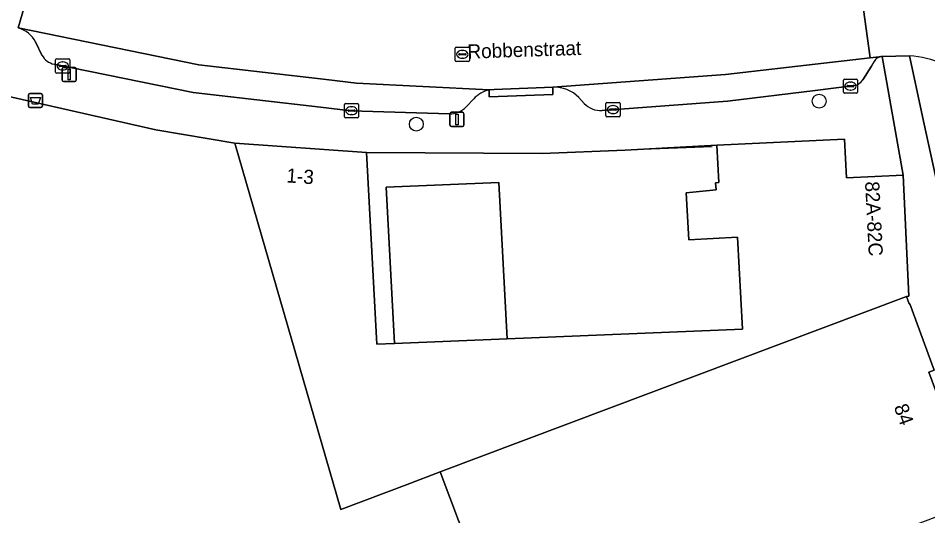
# Model space of a CAD drawing. Extents: x 160023 to 161302, y 384750 to 385707.
# Drawn here: x 160742 to 160806.2, y 384950.8 to 384985.9 of the extents above; entities that cross this region are included whole.
import ezdxf

# ---------------------------------------------------------------- set-up
doc = ezdxf.new("R2010")
doc.units = 0
for name, color, linetype in [('IMGEO_Afvalbak', 7, 'Continuous'), ('IMGEO_Boom', 7, 'Continuous'), ('IMGEO_Erf', 7, 'Continuous'), ('IMGEO_Fietspad_open', 7, 'Continuous'), ('IMGEO_Kolk', 7, 'Continuous'), ('IMGEO_Lichtmast', 7, 'Continuous'), ('IMGEO_Muur', 7, 'Continuous'), ('IMGEO_Openbare_ruimte_label', 7, 'Continuous'), ('IMGEO_Pand', 7, 'Continuous'), ('IMGEO_Pand_nummerreeks', 7, 'Continuous'), ('IMGEO_Parkeervlak_gesloten', 7, 'Continuous'), ('IMGEO_Parkeervlak_open', 7, 'Continuous'), ('IMGEO_Rijbaan_lokaal_gesloten', 7, 'Continuous'), ('IMGEO_Rijbaan_lokaal_open', 7, 'Continuous'), ('IMGEO_Rioolput', 7, 'Continuous'), ('IMGEO_Voetpad_open', 7, 'Continuous')]:
    doc.layers.add(name, color=color, linetype=linetype)

msp = doc.modelspace()

# ---------------------------------------------------------------- linework, layer by layer
at = {"layer": 'IMGEO_Afvalbak'}
for p, q in [((160742.736, 384979.681), (160742.736, 384980.481)), ((160742.736, 384980.481), (160742.736, 384979.681)), ((160742.836, 384980.581), (160743.626, 384980.581)), ((160743.626, 384980.581), (160742.836, 384980.581)), ((160743.726, 384980.481), (160743.726, 384979.681)), ((160743.726, 384979.681), (160743.726, 384980.481)), ((160743.626, 384979.581), (160742.836, 384979.581)), ((160742.836, 384979.581), (160743.626, 384979.581))]:
    msp.add_line(p, q, dxfattribs=at)
msp.add_lwpolyline([(160742.879, 384980.295), (160743.583, 384980.295), (160743.434, 384979.825), (160743.028, 384979.825), (160742.879, 384980.295)], dxfattribs=at)
for centre, start, end in [((160742.836, 384980.481), 90, 180), ((160742.836, 384980.481), 90, 180), ((160743.626, 384980.481), 0, 90), ((160743.626, 384980.481), 360, 90), ((160742.836, 384979.681), 180, 270), ((160742.836, 384979.681), 180, 270), ((160743.626, 384979.681), 270, 0), ((160743.626, 384979.681), 270, 0)]:
    msp.add_arc(centre, 0.1, start, end, dxfattribs=at)
at = {"layer": 'IMGEO_Boom'}
for centre in [(160798.526, 384980.034), (160770.101, 384978.415)]:
    msp.add_circle(centre, 0.489, dxfattribs=at)
at = {"layer": 'IMGEO_Erf'}
msp.add_lwpolyline([(160802.073, 384936.28), (160801.225, 384938.495), (160806.645, 384940.552), (160809.45, 384941.617), (160808.778, 384943.448), (160806.014, 384942.433), (160798.704, 384939.75), (160797.519, 384942.884), (160801.811, 384944.506), (160800.498, 384947.981), (160799.934, 384947.768), (160783.304, 384941.484), (160783.627, 384940.629), (160777.651, 384938.371), (160771.783, 384953.899), (160769.455, 384953.019), (160764.777, 384951.251), (160757.299, 384977.06), (160751.717, 384978), (160740.511, 384980.552)], dxfattribs=at)
msp.add_lwpolyline([(160789.138, 384973.575), (160791.245, 384973.789), (160791.218, 384974.278), (160791.437, 384974.289), (160791.294, 384976.925), (160784.829, 384976.575), (160778.984, 384976.354), (160766.597, 384976.42), (160767.329, 384962.892), (160768.565, 384962.943), (160767.968, 384973.981), (160775.92, 384974.309), (160776.518, 384963.27), (160793.116, 384963.954), (160792.763, 384970.437), (160789.318, 384970.25)], close=True, dxfattribs=at)
at = {"layer": 'IMGEO_Fietspad_open'}
msp.add_lwpolyline([(160804.898, 384983.229), (160805.938, 384978.422), (160806.711, 384974.852), (160809.406, 384962.711), (160810.742, 384956.99), (160812.075, 384951.268), (160813.512, 384945.476), (160814.451, 384941.818), (160815.496, 384937.862)], dxfattribs=at)
msp.add_arc((160804.368, 384975.911), 7.337, 66.78238, 85.85396, dxfattribs=at)
at = {"layer": 'IMGEO_Kolk'}
for p, q in [((160744.733, 384983.014), (160745.585, 384983.014)), ((160744.658, 384982.088), (160744.658, 384982.94)), ((160744.917, 384982.508), (160744.917, 384982.52)), ((160745.355, 384982.471), (160744.957, 384982.471)), ((160744.96, 384982.557), (160745.358, 384982.557)), ((160745.146, 384982.794), (160745.171, 384982.794)), ((160745.401, 384982.52), (160745.401, 384982.508)), ((160745.659, 384982.94), (160745.659, 384982.088)), ((160745.585, 384982.014), (160744.733, 384982.014)), ((160745.169, 384982.234), (160745.144, 384982.234)), ((160800.231, 384980.667), (160800.231, 384981.519)), ((160800.306, 384981.593), (160801.158, 384981.593)), ((160800.49, 384981.087), (160800.49, 384981.099)), ((160800.928, 384981.05), (160800.53, 384981.05)), ((160800.533, 384981.136), (160800.931, 384981.136)), ((160800.719, 384981.373), (160800.744, 384981.373)), ((160800.974, 384981.099), (160800.974, 384981.087)), ((160801.232, 384981.519), (160801.232, 384980.667)), ((160801.158, 384980.593), (160800.306, 384980.593)), ((160800.742, 384980.813), (160800.717, 384980.813)), ((160765.027, 384978.935), (160765.027, 384979.787)), ((160765.102, 384979.861), (160765.954, 384979.861)), ((160766.028, 384979.787), (160766.028, 384978.935)), ((160783.477, 384979.013), (160783.477, 384979.865)), ((160783.552, 384979.939), (160784.404, 384979.939)), ((160784.478, 384979.865), (160784.478, 384979.013)), ((160765.286, 384979.355), (160765.286, 384979.367)), ((160765.724, 384979.318), (160765.326, 384979.318)), ((160765.329, 384979.404), (160765.727, 384979.404)), ((160765.515, 384979.641), (160765.54, 384979.641)), ((160765.77, 384979.367), (160765.77, 384979.355)), ((160783.736, 384979.433), (160783.736, 384979.445)), ((160784.174, 384979.396), (160783.776, 384979.396)), ((160783.779, 384979.482), (160784.177, 384979.482)), ((160783.988, 384979.159), (160783.963, 384979.159)), ((160783.965, 384979.719), (160783.99, 384979.719)), ((160784.22, 384979.445), (160784.22, 384979.433)), ((160765.954, 384978.861), (160765.102, 384978.861)), ((160765.538, 384979.081), (160765.513, 384979.081)), ((160784.404, 384978.939), (160783.552, 384978.939))]:
    msp.add_line(p, q, dxfattribs=at)
for points in [[(160744.733, 384983.014), (160745.585, 384983.014)], [(160744.658, 384982.088), (160744.658, 384982.94)], [(160745.659, 384982.94), (160745.659, 384982.088)], [(160745.585, 384982.014), (160744.733, 384982.014)], [(160800.231, 384980.667), (160800.231, 384981.519)], [(160800.306, 384981.593), (160801.158, 384981.593)], [(160801.232, 384981.519), (160801.232, 384980.667)], [(160801.158, 384980.593), (160800.306, 384980.593)], [(160765.027, 384978.935), (160765.027, 384979.787)], [(160765.102, 384979.861), (160765.954, 384979.861)], [(160766.028, 384979.787), (160766.028, 384978.935)], [(160783.477, 384979.013), (160783.477, 384979.865)], [(160783.552, 384979.939), (160784.404, 384979.939)], [(160784.478, 384979.865), (160784.478, 384979.013)], [(160765.954, 384978.861), (160765.102, 384978.861)], [(160784.404, 384978.939), (160783.552, 384978.939)]]:
    msp.add_lwpolyline(points, dxfattribs=at)
for centre, radius, start, end in [((160744.735, 384982.938), 0.0765, 91.55205, 178.44795), ((160744.735, 384982.938), 0.0765, 91.55205, 178.44795), ((160745.583, 384982.938), 0.0765, 1.55205, 88.44795), ((160745.583, 384982.938), 0.0765, 1.55205, 88.44795), ((160744.957, 384982.517), 0.0403, 85.87752, 175.75265), ((160744.954, 384982.507), 0.0366, 178.93798, 274.71019), ((160745.358, 384982.514), 0.043, 264.86636, 352.45326), ((160745.362, 384982.519), 0.0386, 1.73085, 96.63898), ((160744.735, 384982.09), 0.0765, 181.55205, 268.44795), ((160744.735, 384982.09), 0.0765, 181.55205, 268.44795), ((160745.583, 384982.09), 0.0765, 271.55205, 358.44795), ((160745.583, 384982.09), 0.0765, 271.55205, 358.44795), ((160800.308, 384981.517), 0.0765, 91.55205, 178.44795), ((160800.308, 384981.517), 0.0765, 91.55205, 178.44795), ((160800.53, 384981.096), 0.0403, 85.87752, 175.75265), ((160800.527, 384981.086), 0.0366, 178.93798, 274.71019), ((160800.931, 384981.093), 0.043, 264.86636, 352.45326), ((160800.935, 384981.098), 0.0386, 1.73085, 96.63898), ((160801.156, 384981.517), 0.0765, 1.55205, 88.44795), ((160801.156, 384981.517), 0.0765, 1.55205, 88.44795), ((160800.308, 384980.669), 0.0765, 181.55205, 268.44795), ((160800.308, 384980.669), 0.0765, 181.55205, 268.44795), ((160801.156, 384980.669), 0.0765, 271.55205, 358.44795), ((160801.156, 384980.669), 0.0765, 271.55205, 358.44795), ((160765.104, 384979.785), 0.0765, 91.55205, 178.44795), ((160765.104, 384979.785), 0.0765, 91.55205, 178.44795), ((160765.952, 384979.785), 0.0765, 1.55205, 88.44795), ((160765.952, 384979.785), 0.0765, 1.55205, 88.44795), ((160783.554, 384979.863), 0.0765, 91.55205, 178.44795), ((160783.554, 384979.863), 0.0765, 91.55205, 178.44795), ((160784.402, 384979.863), 0.0765, 1.55205, 88.44795), ((160784.402, 384979.863), 0.0765, 1.55205, 88.44795), ((160765.326, 384979.364), 0.0403, 85.87752, 175.75265), ((160765.323, 384979.354), 0.0366, 178.93798, 274.71019), ((160765.727, 384979.361), 0.043, 264.86636, 352.45326), ((160765.731, 384979.366), 0.0386, 1.73085, 96.63898), ((160783.776, 384979.442), 0.0403, 85.87752, 175.75265), ((160783.773, 384979.432), 0.0366, 178.93798, 274.71019), ((160784.177, 384979.439), 0.043, 264.86636, 352.45326), ((160784.181, 384979.444), 0.0386, 1.73085, 96.63898), ((160765.104, 384978.937), 0.0765, 181.55205, 268.44795), ((160765.104, 384978.937), 0.0765, 181.55205, 268.44795), ((160765.952, 384978.937), 0.0765, 271.55205, 358.44795), ((160765.952, 384978.937), 0.0765, 271.55205, 358.44795), ((160783.554, 384979.015), 0.0765, 181.55205, 268.44795), ((160783.554, 384979.015), 0.0765, 181.55205, 268.44795), ((160784.402, 384979.015), 0.0765, 271.55205, 358.44795), ((160784.402, 384979.015), 0.0765, 271.55205, 358.44795)]:
    msp.add_arc(centre, radius, start, end, dxfattribs=at)
for centre, major_axis, ratio, start_param, end_param in [((160745.145, 384982.514), (-0.387, 0.002), 0.722429, 4.712389, 7.853982), ((160745.17, 384982.514), (-0.39, 0.002), 0.717154, 1.570796, 4.712389), ((160800.718, 384981.093), (-0.387, 0.002), 0.722429, 4.712389, 7.853982), ((160800.743, 384981.093), (-0.39, 0.002), 0.717154, 1.570796, 4.712389), ((160765.514, 384979.361), (-0.387, 0.002), 0.722429, 4.712389, 7.853982), ((160765.539, 384979.361), (-0.39, 0.002), 0.717154, 1.570796, 4.712389), ((160783.964, 384979.439), (-0.387, 0.002), 0.722429, 4.712389, 7.853982), ((160783.989, 384979.439), (-0.39, 0.002), 0.717154, 1.570796, 4.712389)]:
    msp.add_ellipse(centre, major_axis=major_axis, ratio=ratio, start_param=start_param, end_param=end_param, dxfattribs=at)
at = {"layer": 'IMGEO_Lichtmast'}
for p, q in [((160745.212, 384982.416), (160746.002, 384982.416)), ((160746.002, 384982.416), (160745.212, 384982.416)), ((160745.112, 384981.516), (160745.112, 384982.316)), ((160745.112, 384982.316), (160745.112, 384981.516)), ((160746.102, 384982.316), (160746.102, 384981.516)), ((160746.102, 384981.516), (160746.102, 384982.316)), ((160746.002, 384981.416), (160745.212, 384981.416)), ((160745.212, 384981.416), (160746.002, 384981.416)), ((160772.475, 384978.35), (160772.475, 384979.15)), ((160772.475, 384979.15), (160772.475, 384978.35)), ((160772.575, 384979.25), (160773.365, 384979.25)), ((160773.365, 384979.25), (160772.575, 384979.25)), ((160773.465, 384979.15), (160773.465, 384978.35)), ((160773.465, 384978.35), (160773.465, 384979.15)), ((160773.365, 384978.25), (160772.575, 384978.25)), ((160772.575, 384978.25), (160773.365, 384978.25))]:
    msp.add_line(p, q, dxfattribs=at)
for points in [[(160745.532, 384982.291), (160745.682, 384982.291), (160745.682, 384981.541), (160745.532, 384981.541), (160745.532, 384982.291)], [(160772.895, 384979.125), (160773.045, 384979.125), (160773.045, 384978.375), (160772.895, 384978.375), (160772.895, 384979.125)]]:
    msp.add_lwpolyline(points, dxfattribs=at)
for centre, start, end in [((160745.212, 384982.316), 90, 180), ((160745.212, 384982.316), 90, 180), ((160746.002, 384982.316), 0, 90), ((160746.002, 384982.316), 360, 90), ((160745.212, 384981.516), 180, 270), ((160745.212, 384981.516), 180, 270), ((160746.002, 384981.516), 270, 0), ((160746.002, 384981.516), 270, 0), ((160772.575, 384979.15), 90, 180), ((160772.575, 384979.15), 90, 180), ((160773.365, 384979.15), 0, 90), ((160773.365, 384979.15), 360, 90), ((160772.575, 384978.35), 180, 270), ((160772.575, 384978.35), 180, 270), ((160773.365, 384978.35), 270, 0), ((160773.365, 384978.35), 270, 0)]:
    msp.add_arc(centre, 0.1, start, end, dxfattribs=at)
at = {"layer": 'IMGEO_Muur'}
msp.add_lwpolyline([(160790.964, 384976.807), (160784.829, 384976.575)], dxfattribs=at)
at = {"layer": 'IMGEO_Pand'}
for points in [[(160804.445, 384974.827), (160800.444, 384974.627), (160800.315, 384977.345), (160791.294, 384976.925), (160791.437, 384974.289), (160791.218, 384974.278), (160791.245, 384973.789), (160789.138, 384973.575), (160789.318, 384970.25), (160792.763, 384970.437), (160793.116, 384963.954), (160776.518, 384963.27), (160768.565, 384962.943), (160767.329, 384962.892), (160766.597, 384976.42), (160757.299, 384977.06), (160764.777, 384951.251), (160769.455, 384953.019), (160771.783, 384953.899), (160804.693, 384966.267), (160804.853, 384966.281)], [(160768.565, 384962.943), (160776.518, 384963.27), (160775.92, 384974.309), (160767.968, 384973.981)], [(160809.153, 384951.006), (160809.836, 384951.265), (160806.264, 384960.926), (160806.623, 384961.06), (160804.929, 384965.751), (160804.882, 384965.734), (160804.693, 384966.267), (160771.783, 384953.899), (160777.651, 384938.371), (160783.627, 384940.629), (160783.304, 384941.484), (160799.934, 384947.768), (160799.812, 384948.089), (160808.95, 384951.552)]]:
    msp.add_lwpolyline(points, close=True, dxfattribs=at)
at = {"layer": 'IMGEO_Parkeervlak_gesloten'}
for points in [[(160775.231, 384980.833), (160765.89, 384981.312), (160763.74, 384981.551), (160754.761, 384982.582), (160742.018, 384985.19)], [(160743.241, 384984.204), (160743.697, 384983.272)], [(160744.55, 384982.64), (160754.362, 384980.632), (160763.341, 384979.601), (160765.491, 384979.362), (160772.437, 384979.139)], [(160773.613, 384979.623), (160774.151, 384980.191)]]:
    msp.add_lwpolyline(points, dxfattribs=at)
for centre, radius, start, end in [((160741.551, 384983.359), 1.889, 26.55862, 75.68888), ((160744.806, 384983.877), 1.264, 208.62421, 258.30523), ((160775.81, 384978.63), 2.278, 104.72292, 136.73535), ((160772.486, 384980.689), 1.551, 268.17145, 316.56922)]:
    msp.add_arc(centre, radius, start, end, dxfattribs=at)
at = {"layer": 'IMGEO_Parkeervlak_open'}
for points in [[(160802.96, 384983.19), (160802.13, 384983.095), (160791.919, 384981.919), (160779.726, 384981.01)], [(160801.597, 384981.547), (160802.211, 384982.507), (160802.405, 384982.831)], [(160783.204, 384979.383), (160792.059, 384980.043), (160798.245, 384980.778), (160801.012, 384981.128)], [(160781.576, 384980.282), (160781.948, 384979.878)]]:
    msp.add_lwpolyline(points, dxfattribs=at)
for centre, radius, start, end in [((160802.809, 384982.682), 0.431, 116.66447, 159.73778), ((160803.152, 384982.111), 1.095, 100.07608, 119.27376), ((160800.883, 384981.926), 0.808, 279.17387, 332.04959), ((160779.853, 384978.618), 2.396, 44.00431, 93.03507), ((160783.089, 384980.931), 1.553, 222.72126, 274.25912)]:
    msp.add_arc(centre, radius, start, end, dxfattribs=at)
at = {"layer": 'IMGEO_Rijbaan_lokaal_gesloten'}
for points in [[(160747.677, 384990.398), (160747.128, 384990.543), (160743.839, 384991.492), (160742.018, 384985.19), (160754.761, 384982.582), (160763.74, 384981.551), (160765.89, 384981.312), (160775.231, 384980.833), (160775.597, 384980.847), (160779.726, 384981.01), (160791.919, 384981.919), (160802.13, 384983.095), (160801.283, 384989.246), (160800.458, 384989.115), (160797.286, 384988.689), (160793.32, 384988.363)], [(160801.944, 384989.326), (160801.283, 384989.246), (160802.13, 384983.095), (160802.96, 384983.19), (160804.898, 384983.229)]]:
    msp.add_lwpolyline(points, dxfattribs=at)
msp.add_arc((160804.368, 384975.911), 7.337, 66.78238, 85.85396, dxfattribs=at)
at = {"layer": 'IMGEO_Rijbaan_lokaal_open'}
msp.add_lwpolyline([(160742.018, 384985.19), (160743.839, 384991.492), (160739.624, 384992.708)], dxfattribs=at)
at = {"layer": 'IMGEO_Rioolput'}
for p, q in [((160772.849, 384982.906), (160772.849, 384983.758)), ((160772.924, 384983.832), (160773.776, 384983.832)), ((160773.85, 384983.758), (160773.85, 384982.906)), ((160773.108, 384983.326), (160773.108, 384983.338)), ((160773.546, 384983.289), (160773.148, 384983.289)), ((160773.151, 384983.375), (160773.549, 384983.375)), ((160773.36, 384983.052), (160773.335, 384983.052)), ((160773.337, 384983.612), (160773.362, 384983.612)), ((160773.592, 384983.338), (160773.592, 384983.326)), ((160773.776, 384982.832), (160772.924, 384982.832))]:
    msp.add_line(p, q, dxfattribs=at)
for points in [[(160772.849, 384982.906), (160772.849, 384983.758)], [(160772.924, 384983.832), (160773.776, 384983.832)], [(160773.85, 384983.758), (160773.85, 384982.906)], [(160773.776, 384982.832), (160772.924, 384982.832)]]:
    msp.add_lwpolyline(points, dxfattribs=at)
for centre, radius, start, end in [((160772.926, 384983.756), 0.0765, 91.55205, 178.44795), ((160772.926, 384983.756), 0.0765, 91.55205, 178.44795), ((160773.774, 384983.756), 0.0765, 1.55205, 88.44795), ((160773.774, 384983.756), 0.0765, 1.55205, 88.44795), ((160773.148, 384983.335), 0.0403, 85.87752, 175.75265), ((160773.145, 384983.325), 0.0366, 178.93798, 274.71019), ((160773.549, 384983.332), 0.043, 264.86636, 352.45326), ((160773.553, 384983.337), 0.0386, 1.73085, 96.63898), ((160772.926, 384982.908), 0.0765, 181.55205, 268.44795), ((160772.926, 384982.908), 0.0765, 181.55205, 268.44795), ((160773.774, 384982.908), 0.0765, 271.55205, 358.44795), ((160773.774, 384982.908), 0.0765, 271.55205, 358.44795)]:
    msp.add_arc(centre, radius, start, end, dxfattribs=at)
for centre, major_axis, ratio, start_param, end_param in [((160773.336, 384983.332), (-0.387, 0.002), 0.722429, 4.712389, 7.853982), ((160773.361, 384983.332), (-0.39, 0.002), 0.717154, 1.570796, 4.712389)]:
    msp.add_ellipse(centre, major_axis=major_axis, ratio=ratio, start_param=start_param, end_param=end_param, dxfattribs=at)
at = {"layer": 'IMGEO_Voetpad_open'}
for points in [[(160736.028, 384984.361), (160740.511, 384980.552), (160751.717, 384978), (160757.299, 384977.06), (160766.597, 384976.42), (160778.984, 384976.354), (160784.829, 384976.575), (160791.294, 384976.925), (160800.315, 384977.345), (160800.444, 384974.627), (160804.445, 384974.827), (160802.96, 384983.19)], [(160743.697, 384983.272), (160743.241, 384984.204)], [(160813.512, 384945.476), (160812.075, 384951.268), (160810.742, 384956.99), (160809.406, 384962.711), (160806.711, 384974.852), (160805.938, 384978.422), (160804.898, 384983.229), (160802.96, 384983.19), (160804.445, 384974.827), (160804.853, 384966.281), (160804.693, 384966.267), (160804.882, 384965.734), (160804.929, 384965.751), (160806.623, 384961.06), (160806.264, 384960.926), (160809.836, 384951.265), (160809.153, 384951.006), (160811.572, 384944.473)], [(160772.437, 384979.139), (160765.491, 384979.362), (160763.341, 384979.601), (160754.362, 384980.632), (160744.55, 384982.64)], [(160802.405, 384982.831), (160802.211, 384982.507), (160801.597, 384981.547)], [(160801.012, 384981.128), (160798.245, 384980.778), (160792.059, 384980.043), (160783.204, 384979.383)], [(160779.726, 384981.01), (160779.745, 384980.511), (160775.25, 384980.334), (160775.231, 384980.833)], [(160774.151, 384980.191), (160773.613, 384979.623)], [(160781.948, 384979.878), (160781.576, 384980.282)]]:
    msp.add_lwpolyline(points, dxfattribs=at)
msp.add_lwpolyline([(160779.726, 384981.01), (160775.597, 384980.847), (160775.231, 384980.833), (160775.25, 384980.334), (160779.745, 384980.511)], close=True, dxfattribs=at)
for centre, radius, start, end in [((160741.551, 384983.359), 1.889, 26.55862, 75.68888), ((160744.806, 384983.877), 1.264, 208.62421, 258.30523), ((160802.809, 384982.682), 0.431, 116.66447, 159.73778), ((160803.152, 384982.111), 1.095, 100.07608, 119.27376), ((160800.883, 384981.926), 0.808, 279.17387, 332.04959), ((160775.81, 384978.63), 2.278, 104.72292, 136.73535), ((160779.853, 384978.618), 2.396, 44.00431, 93.03507), ((160783.089, 384980.931), 1.553, 222.72126, 274.25912), ((160772.486, 384980.689), 1.551, 268.17145, 316.56922)]:
    msp.add_arc(centre, radius, start, end, dxfattribs=at)

# ---------------------------------------------------------------- texts
at = {"layer": 'IMGEO_Openbare_ruimte_label'}
msp.add_text('Robbenstraat', height=1, rotation=1.89197, dxfattribs=at).set_placement((160773.726, 384983.027))
at = {"layer": 'IMGEO_Pand_nummerreeks'}
for s, rotation, p in [('1-3', 355.86324, (160760.912, 384974.31)), ('82A-82C', 272.90469, (160801.757, 384974.353)), ('84', 289.65797, (160803.779, 384958.486))]:
    msp.add_text(s, height=1, rotation=rotation, dxfattribs=at).set_placement(p)

doc.saveas('drawing.dxf')
